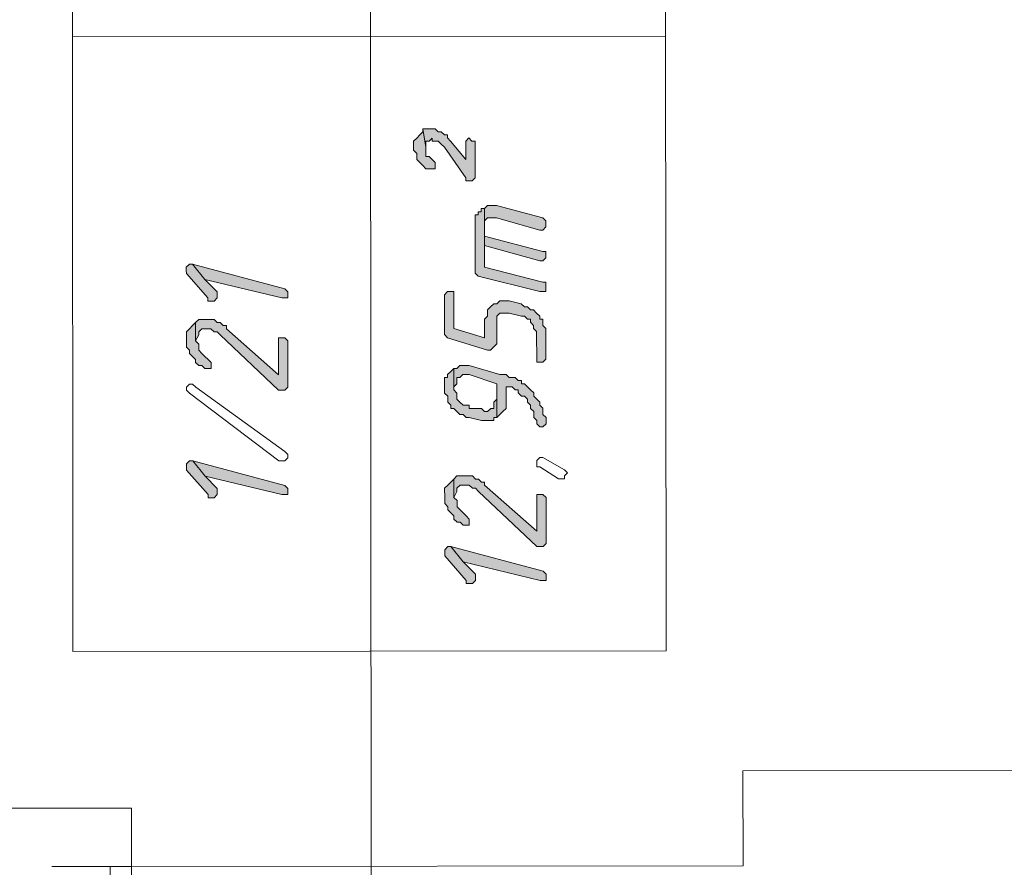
# Model space of a CAD drawing. Header units: inches. Extents: x -5850 to 5646, y 8947 to 13007.
# Tile 451 of 548: x -1595 to -1459, y 12582 to 12698. Entities that reach past the tile are written whole.
import ezdxf

# ---------------------------------------------------------------- set-up
doc = ezdxf.new("R2010")
doc.units = ezdxf.units.IN
doc.header["$MEASUREMENT"] = 0
for name, color, linetype in [('at_Entity', 7, 'Continuous'), ('at_Rect', 7, 'Continuous'), ('at_Solid', 7, 'Continuous')]:
    doc.layers.add(name, color=color, linetype=linetype)

msp = doc.modelspace()

# ---------------------------------------------------------------- hatches: boundary and pattern name
at = {"layer": 'at_Solid', "lineweight": 20}
for points in [[(-1540.68, 12681.28), (-1540.68, 12680.43), (-1540.26, 12680.01), (-1540.26, 12679.17), (-1539.83, 12678.74), (-1539.41, 12678.32), (-1538.99, 12677.9), (-1537.72, 12677.9), (-1537.72, 12678.75), (-1538.15, 12679.17), (-1538.57, 12679.59), (-1538.99, 12679.59), (-1538.99, 12680.86), (-1539.42, 12683.39), (-1539.41, 12682.97), (-1539.84, 12682.55), (-1540.26, 12682.12), (-1540.68, 12681.7)], [(-1539.42, 12683.39), (-1538.99, 12680.86), (-1539, 12681.7), (-1538.57, 12681.7), (-1538.15, 12682.12), (-1538.15, 12681.7), (-1537.31, 12681.7), (-1536.88, 12681.28), (-1536.46, 12680.86), (-1533.5, 12676.64), (-1533.5, 12676.22), (-1532.65, 12676.22), (-1532.23, 12676.64), (-1532.24, 12681.71), (-1532.66, 12681.71), (-1533.08, 12682.13), (-1533.5, 12681.71), (-1533.5, 12679.17), (-1535.61, 12681.7), (-1536.03, 12682.13), (-1536.04, 12682.55), (-1536.46, 12682.55), (-1536.88, 12682.97), (-1537.31, 12682.97), (-1537.73, 12683.39), (-1539, 12683.39)], [(-1532.23, 12670.73), (-1532.22, 12663.54), (-1531.8, 12663.12), (-1523.35, 12661.02), (-1522.5, 12661.02), (-1522.5, 12661.86), (-1522.5, 12662.29), (-1522.92, 12662.29), (-1530.95, 12664.39), (-1530.96, 12672.42), (-1531.38, 12672.42), (-1531.38, 12671.99), (-1531.8, 12671.99), (-1531.8, 12671.57), (-1532.23, 12671.57), (-1532.23, 12671.15)], [(-1530.96, 12672.42), (-1530.95, 12667.35), (-1530.96, 12670.3), (-1530.96, 12670.73), (-1530.53, 12671.15), (-1529.27, 12671.15), (-1523.35, 12669.47), (-1522.93, 12669.47), (-1522.51, 12669.89), (-1522.51, 12670.31), (-1522.51, 12670.74), (-1522.93, 12671.16), (-1529.27, 12672.84), (-1530.53, 12672.84)], [(-1530.95, 12667.35), (-1523.35, 12665.24), (-1522.93, 12665.24), (-1522.5, 12665.67), (-1522.5, 12666.09), (-1522.5, 12666.51), (-1522.93, 12666.51), (-1530.95, 12668.61), (-1530.96, 12670.3)], [(-1571.93, 12663.93), (-1571.92, 12663.51), (-1568.96, 12660.13), (-1568.96, 12659.71), (-1568.12, 12659.71), (-1567.69, 12660.13), (-1567.7, 12660.56), (-1567.7, 12660.98), (-1569.39, 12662.66), (-1571.08, 12664.78), (-1571.5, 12664.77), (-1571.93, 12664.36)], [(-1571.08, 12664.78), (-1569.39, 12662.66), (-1558.82, 12660.14), (-1557.98, 12660.14), (-1557.98, 12660.99), (-1558.41, 12661.41)], [(-1536.44, 12660.16), (-1536.43, 12655.09), (-1536.01, 12654.67), (-1530.52, 12652.98), (-1530.1, 12652.98), (-1529.67, 12653.41), (-1529.26, 12653.83), (-1529.26, 12657.63), (-1528.84, 12658.05), (-1527.56, 12658.06), (-1525.87, 12657.63), (-1525.45, 12657.63), (-1525.03, 12657.22), (-1524.61, 12657.22), (-1524.61, 12656.79), (-1524.19, 12656.37), (-1524.19, 12655.95), (-1523.77, 12655.53), (-1523.76, 12651.3), (-1522.91, 12651.3), (-1522.49, 12651.73), (-1522.49, 12654.68), (-1522.49, 12655.95), (-1522.92, 12656.37), (-1522.92, 12657.22), (-1523.34, 12657.22), (-1523.34, 12657.64), (-1523.77, 12658.06), (-1524.19, 12658.48), (-1524.61, 12658.48), (-1525.03, 12658.91), (-1525.45, 12658.9), (-1525.88, 12659.33), (-1527.57, 12659.74), (-1528.84, 12659.74), (-1529.26, 12659.33), (-1529.68, 12659.32), (-1530.1, 12658.9), (-1530.52, 12658.48), (-1530.52, 12657.63), (-1530.94, 12657.21), (-1530.94, 12654.67), (-1535.17, 12655.94), (-1535.17, 12661.01), (-1536.02, 12661.01), (-1536.44, 12660.58)], [(-1570.65, 12656.75), (-1570.65, 12654.22), (-1570.23, 12655.06), (-1570.23, 12655.49), (-1569.8, 12655.91), (-1568.54, 12655.91), (-1568.11, 12655.49), (-1567.69, 12655.49), (-1567.27, 12655.06), (-1559.24, 12647.47), (-1558.39, 12647.47), (-1557.97, 12647.89), (-1557.98, 12654.23), (-1558.4, 12654.65), (-1559.24, 12654.65), (-1559.24, 12649.58), (-1566.43, 12655.91), (-1566.43, 12656.33), (-1566.85, 12656.33), (-1567.27, 12656.75), (-1567.69, 12656.75), (-1568.12, 12657.18), (-1570.23, 12657.18)], [(-1571.92, 12654.64), (-1571.92, 12653.37), (-1571.49, 12652.95), (-1571.49, 12652.52), (-1571.07, 12652.11), (-1570.65, 12651.68), (-1570.65, 12651.26), (-1570.22, 12650.84), (-1569.8, 12650.84), (-1569.38, 12650.42), (-1568.53, 12650.42), (-1568.53, 12651.26), (-1568.95, 12651.68), (-1569.38, 12652.11), (-1569.8, 12652.52), (-1570.23, 12652.95), (-1570.23, 12653.8), (-1570.65, 12654.22), (-1570.65, 12656.75), (-1571.07, 12656.33), (-1571.49, 12655.91), (-1571.92, 12655.48), (-1571.92, 12655.06)], [(-1536.43, 12648.33), (-1536.43, 12647.07), (-1536, 12646.64), (-1536, 12645.8), (-1535.58, 12645.38), (-1535.58, 12644.95), (-1535.16, 12644.96), (-1534.74, 12644.53), (-1534.31, 12644.11), (-1533.89, 12644.11), (-1533.47, 12643.69), (-1533.04, 12643.69), (-1531.35, 12643.27), (-1529.67, 12643.27), (-1529.67, 12643.69), (-1529.25, 12643.69), (-1529.25, 12646.23), (-1529.67, 12645.81), (-1529.67, 12644.96), (-1530.09, 12644.96), (-1530.51, 12644.54), (-1530.93, 12644.54), (-1531.36, 12644.96), (-1533.05, 12644.96), (-1533.05, 12645.38), (-1533.89, 12645.38), (-1534.31, 12645.8), (-1534.74, 12646.22), (-1534.74, 12647.07), (-1535.16, 12647.49), (-1535.16, 12650.45), (-1535.58, 12650.02), (-1536.01, 12649.6), (-1536.01, 12649.18), (-1536.43, 12649.18), (-1536.43, 12648.76)], [(-1535.16, 12650.45), (-1535.16, 12647.91), (-1534.74, 12648.33), (-1534.74, 12649.18), (-1534.32, 12649.18), (-1533.9, 12649.6), (-1533.05, 12649.6), (-1529.25, 12648.34), (-1529.25, 12643.69), (-1528.82, 12644.12), (-1528.4, 12644.54), (-1527.98, 12644.96), (-1527.98, 12647.92), (-1527.14, 12647.92), (-1526.71, 12647.49), (-1526.29, 12647.49), (-1526.29, 12647.08), (-1525.87, 12646.65), (-1525.44, 12646.65), (-1525.02, 12646.23), (-1525.02, 12645.81), (-1524.6, 12645.39), (-1524.6, 12644.96), (-1524.18, 12644.54), (-1524.18, 12643.7), (-1523.75, 12643.28), (-1523.75, 12642.85), (-1523.33, 12642.43), (-1522.91, 12642.43), (-1522.48, 12642.85), (-1522.48, 12643.28), (-1522.48, 12643.7), (-1522.91, 12644.12), (-1522.91, 12644.97), (-1523.33, 12645.39), (-1523.33, 12645.81), (-1523.76, 12646.23), (-1524.18, 12646.65), (-1524.18, 12647.08), (-1524.6, 12647.5), (-1525.02, 12647.92), (-1525.44, 12648.34), (-1525.87, 12648.34), (-1525.87, 12648.77), (-1526.29, 12648.77), (-1526.72, 12649.19), (-1527.56, 12649.19), (-1527.98, 12649.61), (-1528.83, 12649.61), (-1533.05, 12650.87), (-1534.32, 12650.87), (-1534.74, 12650.45)], [(-1571.9, 12636.9), (-1571.9, 12636.47), (-1568.94, 12633.1), (-1568.94, 12632.67), (-1568.09, 12632.67), (-1567.67, 12633.1), (-1567.67, 12633.52), (-1567.67, 12633.95), (-1569.36, 12635.63), (-1571.05, 12637.74), (-1571.48, 12637.74), (-1571.9, 12637.32)], [(-1571.05, 12637.74), (-1569.36, 12635.63), (-1558.8, 12633.11), (-1557.96, 12633.11), (-1557.96, 12633.95), (-1558.38, 12634.37)], [(-1536.41, 12633.13), (-1536.41, 12631.86), (-1535.99, 12631.44), (-1535.99, 12631.02), (-1535.56, 12630.6), (-1535.15, 12630.17), (-1535.15, 12629.75), (-1534.72, 12629.32), (-1534.3, 12629.33), (-1533.88, 12628.91), (-1533.03, 12628.91), (-1533.03, 12629.75), (-1533.46, 12630.17), (-1533.88, 12630.6), (-1534.3, 12631.02), (-1534.72, 12631.44), (-1534.72, 12632.29), (-1535.15, 12632.7), (-1535.15, 12635.24), (-1535.57, 12634.82), (-1535.99, 12634.39), (-1536.42, 12633.97), (-1536.42, 12633.55)], [(-1535.15, 12635.24), (-1535.15, 12632.7), (-1534.73, 12633.55), (-1534.73, 12633.98), (-1534.3, 12634.39), (-1533.04, 12634.4), (-1532.61, 12633.98), (-1532.19, 12633.98), (-1531.77, 12633.55), (-1523.74, 12625.96), (-1522.89, 12625.96), (-1522.47, 12626.38), (-1522.47, 12632.72), (-1522.9, 12633.14), (-1523.75, 12633.14), (-1523.74, 12628.07), (-1530.92, 12634.4), (-1530.92, 12634.82), (-1531.35, 12634.82), (-1531.77, 12635.24), (-1532.2, 12635.24), (-1532.61, 12635.67), (-1534.73, 12635.67)], [(-1536.41, 12625.1), (-1536.41, 12624.68), (-1533.45, 12621.3), (-1533.45, 12620.88), (-1532.6, 12620.88), (-1532.18, 12621.3), (-1532.18, 12621.73), (-1532.18, 12622.15), (-1533.87, 12623.84), (-1535.56, 12625.95), (-1535.98, 12625.95), (-1536.41, 12625.53)], [(-1535.56, 12625.95), (-1533.87, 12623.84), (-1523.31, 12621.31), (-1522.46, 12621.31), (-1522.46, 12622.16), (-1522.89, 12622.58)]]:
    msp.add_hatch(color=7, dxfattribs=at).paths.add_polyline_path(points)

# ---------------------------------------------------------------- linework, layer by layer
at = {"layer": 'at_Entity', "color": 7, "lineweight": 20}
for p, q in [((-1546.43, 12494.15), (-1546.75, 12857.84)), ((-1587.58, 12696.02), (-1506.06, 12696.09)), ((-1539.41, 12682.97), (-1539.84, 12682.55)), ((-1539.42, 12683.39), (-1538.99, 12680.86)), ((-1539, 12683.39), (-1539.42, 12683.39)), ((-1538.99, 12680.86), (-1539.42, 12683.39)), ((-1539.42, 12683.39), (-1539.41, 12682.97)), ((-1537.73, 12683.39), (-1539, 12683.39)), ((-1537.31, 12682.97), (-1537.73, 12683.39)), ((-1536.88, 12682.97), (-1537.31, 12682.97)), ((-1536.46, 12682.55), (-1536.88, 12682.97)), ((-1540.26, 12682.12), (-1540.68, 12681.7)), ((-1540.68, 12681.7), (-1540.68, 12681.28)), ((-1540.68, 12681.28), (-1540.68, 12680.43)), ((-1539.84, 12682.55), (-1540.26, 12682.12)), ((-1540.26, 12682.12), (-1540.26, 12682.12)), ((-1539.84, 12682.55), (-1539.84, 12682.55)), ((-1538.99, 12680.86), (-1539, 12681.7)), ((-1539, 12681.7), (-1538.57, 12681.7)), ((-1538.57, 12681.7), (-1538.15, 12682.12)), ((-1538.15, 12682.12), (-1538.15, 12681.7)), ((-1538.15, 12681.7), (-1537.31, 12681.7)), ((-1537.31, 12681.7), (-1536.88, 12681.28)), ((-1536.88, 12681.28), (-1536.88, 12681.28)), ((-1536.88, 12681.28), (-1536.46, 12680.86)), ((-1536.04, 12682.55), (-1536.46, 12682.55)), ((-1536.03, 12682.13), (-1536.04, 12682.55)), ((-1535.61, 12681.7), (-1536.03, 12682.13)), ((-1533.5, 12679.17), (-1535.61, 12681.7)), ((-1535.61, 12681.7), (-1535.61, 12681.7)), ((-1533.08, 12682.13), (-1533.5, 12681.71)), ((-1533.5, 12681.71), (-1533.5, 12679.17)), ((-1532.66, 12681.71), (-1533.08, 12682.13)), ((-1532.24, 12681.71), (-1532.66, 12681.71)), ((-1532.23, 12676.64), (-1532.24, 12681.71)), ((-1540.68, 12680.43), (-1540.26, 12680.01)), ((-1540.26, 12680.01), (-1540.26, 12679.17)), ((-1538.99, 12679.59), (-1538.99, 12680.86)), ((-1536.46, 12680.86), (-1533.5, 12676.64)), ((-1540.26, 12679.17), (-1539.83, 12678.74)), ((-1539.83, 12678.74), (-1539.41, 12678.32)), ((-1538.57, 12679.59), (-1538.99, 12679.59)), ((-1538.15, 12679.17), (-1538.57, 12679.59)), ((-1537.72, 12678.75), (-1538.15, 12679.17)), ((-1538.15, 12679.17), (-1538.15, 12679.17)), ((-1537.72, 12677.9), (-1537.72, 12678.75)), ((-1539.41, 12678.32), (-1539.41, 12678.32)), ((-1539.41, 12678.32), (-1538.99, 12677.9)), ((-1538.99, 12677.9), (-1537.72, 12677.9)), ((-1533.5, 12676.64), (-1533.5, 12676.22)), ((-1533.5, 12676.22), (-1532.65, 12676.22)), ((-1532.65, 12676.22), (-1532.23, 12676.64)), ((-1531.38, 12671.99), (-1531.8, 12671.99)), ((-1531.8, 12671.99), (-1531.8, 12671.57)), ((-1530.96, 12672.42), (-1531.38, 12672.42)), ((-1531.38, 12672.42), (-1531.38, 12671.99)), ((-1530.53, 12672.84), (-1530.96, 12672.42)), ((-1530.96, 12672.42), (-1530.95, 12667.35)), ((-1530.95, 12664.39), (-1530.96, 12672.42)), ((-1529.27, 12672.84), (-1530.53, 12672.84)), ((-1522.93, 12671.16), (-1529.27, 12672.84)), ((-1531.8, 12671.57), (-1532.23, 12671.57)), ((-1532.23, 12671.57), (-1532.23, 12671.15)), ((-1532.23, 12671.15), (-1532.23, 12670.73)), ((-1532.23, 12670.73), (-1532.22, 12663.54)), ((-1530.96, 12670.73), (-1530.53, 12671.15)), ((-1530.96, 12670.3), (-1530.96, 12670.73)), ((-1530.53, 12671.15), (-1529.27, 12671.15)), ((-1529.27, 12671.15), (-1523.35, 12669.47)), ((-1522.51, 12670.74), (-1522.93, 12671.16)), ((-1522.51, 12670.31), (-1522.51, 12670.74)), ((-1530.95, 12668.61), (-1530.96, 12670.3)), ((-1530.96, 12670.3), (-1530.95, 12667.35)), ((-1530.95, 12667.35), (-1530.96, 12670.3)), ((-1523.35, 12669.47), (-1522.93, 12669.47)), ((-1522.93, 12669.47), (-1522.51, 12669.89)), ((-1522.51, 12669.89), (-1522.51, 12670.31)), ((-1522.93, 12666.51), (-1530.95, 12668.61)), ((-1530.95, 12667.35), (-1523.35, 12665.24)), ((-1522.5, 12666.51), (-1522.93, 12666.51)), ((-1522.5, 12666.09), (-1522.5, 12666.51)), ((-1523.35, 12665.24), (-1522.93, 12665.24)), ((-1522.93, 12665.24), (-1522.5, 12665.67)), ((-1522.5, 12665.67), (-1522.5, 12666.09)), ((-1571.5, 12664.77), (-1571.93, 12664.36)), ((-1571.93, 12664.36), (-1571.93, 12663.93)), ((-1571.93, 12663.93), (-1571.92, 12663.51)), ((-1571.08, 12664.78), (-1571.5, 12664.77)), ((-1571.08, 12664.78), (-1569.39, 12662.66)), ((-1558.41, 12661.41), (-1571.08, 12664.78)), ((-1569.39, 12662.66), (-1571.08, 12664.78)), ((-1522.92, 12662.29), (-1530.95, 12664.39)), ((-1571.92, 12663.51), (-1568.96, 12660.13)), ((-1569.39, 12662.66), (-1558.82, 12660.14)), ((-1567.7, 12660.98), (-1569.39, 12662.66)), ((-1532.22, 12663.54), (-1532.22, 12663.54)), ((-1532.22, 12663.54), (-1531.8, 12663.12)), ((-1531.8, 12663.12), (-1523.35, 12661.02)), ((-1567.7, 12660.56), (-1567.7, 12660.98)), ((-1557.98, 12660.99), (-1558.41, 12661.41)), ((-1557.98, 12660.14), (-1557.98, 12660.99)), ((-1557.98, 12660.99), (-1557.98, 12660.99)), ((-1536.02, 12661.01), (-1536.44, 12660.58)), ((-1535.17, 12661.01), (-1536.02, 12661.01)), ((-1535.17, 12655.94), (-1535.17, 12661.01)), ((-1523.35, 12661.02), (-1522.5, 12661.02)), ((-1522.5, 12662.29), (-1522.92, 12662.29)), ((-1522.5, 12661.86), (-1522.5, 12662.29)), ((-1522.5, 12661.02), (-1522.5, 12661.86)), ((-1568.96, 12660.13), (-1568.96, 12659.71)), ((-1568.96, 12659.71), (-1568.12, 12659.71)), ((-1568.12, 12659.71), (-1567.69, 12660.13)), ((-1567.69, 12660.13), (-1567.7, 12660.56)), ((-1558.82, 12660.14), (-1557.98, 12660.14)), ((-1536.44, 12660.58), (-1536.44, 12660.16)), ((-1536.44, 12660.16), (-1536.43, 12655.09)), ((-1528.84, 12659.74), (-1529.26, 12659.33)), ((-1527.57, 12659.74), (-1528.84, 12659.74)), ((-1525.88, 12659.33), (-1527.57, 12659.74)), ((-1530.1, 12658.9), (-1530.52, 12658.48)), ((-1530.52, 12658.48), (-1530.52, 12657.63)), ((-1529.68, 12659.32), (-1530.1, 12658.9)), ((-1530.1, 12658.9), (-1530.1, 12658.9)), ((-1529.26, 12659.33), (-1529.68, 12659.32)), ((-1525.45, 12658.9), (-1525.88, 12659.33)), ((-1525.03, 12658.91), (-1525.45, 12658.9)), ((-1524.61, 12658.48), (-1525.03, 12658.91)), ((-1524.19, 12658.48), (-1524.61, 12658.48)), ((-1523.77, 12658.06), (-1524.19, 12658.48)), ((-1570.23, 12657.18), (-1570.65, 12656.75)), ((-1568.12, 12657.18), (-1570.23, 12657.18)), ((-1567.69, 12656.75), (-1568.12, 12657.18)), ((-1530.52, 12657.63), (-1530.94, 12657.21)), ((-1530.94, 12657.21), (-1530.94, 12654.67)), ((-1529.26, 12657.63), (-1528.84, 12658.05)), ((-1529.26, 12653.83), (-1529.26, 12657.63)), ((-1529.26, 12657.63), (-1529.26, 12657.63)), ((-1528.84, 12658.05), (-1527.56, 12658.06)), ((-1527.56, 12658.06), (-1525.87, 12657.63)), ((-1525.87, 12657.63), (-1525.45, 12657.63)), ((-1525.45, 12657.63), (-1525.03, 12657.22)), ((-1525.03, 12657.22), (-1524.61, 12657.22)), ((-1524.61, 12657.22), (-1524.61, 12656.79)), ((-1523.34, 12657.64), (-1523.77, 12658.06)), ((-1523.77, 12658.06), (-1523.77, 12658.06)), ((-1523.34, 12657.22), (-1523.34, 12657.64)), ((-1522.92, 12657.22), (-1523.34, 12657.22)), ((-1522.92, 12656.37), (-1522.92, 12657.22)), ((-1571.49, 12655.91), (-1571.92, 12655.48)), ((-1571.07, 12656.33), (-1571.49, 12655.91)), ((-1571.49, 12655.91), (-1571.49, 12655.91)), ((-1570.65, 12656.75), (-1571.07, 12656.33)), ((-1570.65, 12656.75), (-1570.65, 12654.22)), ((-1570.65, 12654.22), (-1570.65, 12656.75)), ((-1570.65, 12656.75), (-1570.65, 12656.75)), ((-1570.23, 12655.49), (-1569.8, 12655.91)), ((-1569.8, 12655.91), (-1568.54, 12655.91)), ((-1568.54, 12655.91), (-1568.11, 12655.49)), ((-1567.27, 12656.75), (-1567.69, 12656.75)), ((-1566.85, 12656.33), (-1567.27, 12656.75)), ((-1566.43, 12656.33), (-1566.85, 12656.33)), ((-1566.43, 12655.91), (-1566.43, 12656.33)), ((-1559.24, 12649.58), (-1566.43, 12655.91)), ((-1530.94, 12654.67), (-1535.17, 12655.94)), ((-1524.61, 12656.79), (-1524.19, 12656.37)), ((-1524.19, 12656.37), (-1524.19, 12655.95)), ((-1524.19, 12655.95), (-1523.77, 12655.53)), ((-1522.49, 12655.95), (-1522.92, 12656.37)), ((-1522.49, 12654.68), (-1522.49, 12655.95)), ((-1571.92, 12655.48), (-1571.92, 12655.06)), ((-1571.92, 12655.06), (-1571.92, 12654.64)), ((-1571.92, 12654.64), (-1571.92, 12653.37)), ((-1570.65, 12654.22), (-1570.23, 12655.06)), ((-1570.65, 12654.22), (-1570.65, 12654.22)), ((-1570.23, 12653.8), (-1570.65, 12654.22)), ((-1570.23, 12655.06), (-1570.23, 12655.49)), ((-1568.11, 12655.49), (-1567.69, 12655.49)), ((-1567.69, 12655.49), (-1567.27, 12655.06)), ((-1567.27, 12655.06), (-1559.24, 12647.47)), ((-1558.4, 12654.65), (-1559.24, 12654.65)), ((-1559.24, 12654.65), (-1559.24, 12649.58)), ((-1557.98, 12654.23), (-1558.4, 12654.65)), ((-1557.97, 12647.89), (-1557.98, 12654.23)), ((-1536.43, 12655.09), (-1536.43, 12655.09)), ((-1536.43, 12655.09), (-1536.01, 12654.67)), ((-1536.01, 12654.67), (-1536.01, 12654.67)), ((-1536.01, 12654.67), (-1530.52, 12652.98)), ((-1523.77, 12655.53), (-1523.76, 12651.3)), ((-1522.49, 12651.73), (-1522.49, 12654.68)), ((-1571.92, 12653.37), (-1571.49, 12652.95)), ((-1571.49, 12652.95), (-1571.49, 12652.52)), ((-1570.23, 12652.95), (-1570.23, 12653.8)), ((-1569.8, 12652.52), (-1570.23, 12652.95)), ((-1530.52, 12652.98), (-1530.1, 12652.98)), ((-1530.1, 12652.98), (-1529.67, 12653.41)), ((-1529.67, 12653.41), (-1529.26, 12653.83)), ((-1529.67, 12653.41), (-1529.67, 12653.41)), ((-1571.49, 12652.52), (-1571.07, 12652.11)), ((-1571.07, 12652.11), (-1571.07, 12652.11)), ((-1571.07, 12652.11), (-1570.65, 12651.68)), ((-1570.65, 12651.68), (-1570.65, 12651.26)), ((-1569.38, 12652.11), (-1569.8, 12652.52)), ((-1568.95, 12651.68), (-1569.38, 12652.11)), ((-1569.38, 12652.11), (-1569.38, 12652.11)), ((-1568.53, 12651.26), (-1568.95, 12651.68)), ((-1522.91, 12651.3), (-1522.49, 12651.73)), ((-1570.65, 12651.26), (-1570.22, 12650.84)), ((-1570.22, 12650.84), (-1569.8, 12650.84)), ((-1569.8, 12650.84), (-1569.38, 12650.42)), ((-1569.38, 12650.42), (-1568.53, 12650.42)), ((-1568.53, 12650.42), (-1568.53, 12651.26)), ((-1568.53, 12651.26), (-1568.53, 12651.26)), ((-1535.16, 12650.45), (-1535.58, 12650.02)), ((-1535.16, 12650.45), (-1535.16, 12647.91)), ((-1534.74, 12650.45), (-1535.16, 12650.45)), ((-1535.16, 12647.49), (-1535.16, 12650.45)), ((-1534.32, 12650.87), (-1534.74, 12650.45)), ((-1533.05, 12650.87), (-1534.32, 12650.87)), ((-1528.83, 12649.61), (-1533.05, 12650.87)), ((-1523.76, 12651.3), (-1522.91, 12651.3)), ((-1536.01, 12649.18), (-1536.43, 12649.18)), ((-1536.43, 12649.18), (-1536.43, 12648.76)), ((-1535.58, 12650.02), (-1536.01, 12649.6)), ((-1536.01, 12649.6), (-1536.01, 12649.18)), ((-1535.58, 12650.02), (-1535.58, 12650.02)), ((-1534.74, 12648.33), (-1534.74, 12649.18)), ((-1534.74, 12649.18), (-1534.32, 12649.18)), ((-1534.32, 12649.18), (-1533.9, 12649.6)), ((-1533.9, 12649.6), (-1533.05, 12649.6)), ((-1533.05, 12649.6), (-1529.25, 12648.34)), ((-1527.98, 12649.61), (-1528.83, 12649.61)), ((-1527.56, 12649.19), (-1527.98, 12649.61)), ((-1526.72, 12649.19), (-1527.56, 12649.19)), ((-1526.29, 12648.77), (-1526.72, 12649.19)), ((-1571.91, 12647.88), (-1571.49, 12648.3)), ((-1571.91, 12647.45), (-1571.91, 12647.88)), ((-1571.49, 12647.04), (-1571.91, 12647.45)), ((-1571.49, 12648.3), (-1571.06, 12648.3)), ((-1571.06, 12648.3), (-1570.64, 12647.88)), ((-1570.64, 12647.88), (-1570.64, 12647.88)), ((-1570.64, 12647.88), (-1558.39, 12639.02)), ((-1559.24, 12647.47), (-1558.39, 12647.47)), ((-1558.39, 12647.47), (-1557.97, 12647.89)), ((-1536.43, 12648.76), (-1536.43, 12648.33)), ((-1536.43, 12648.33), (-1536.43, 12647.07)), ((-1535.16, 12647.91), (-1534.74, 12648.33)), ((-1535.16, 12647.91), (-1535.16, 12647.91)), ((-1534.74, 12647.07), (-1535.16, 12647.49)), ((-1529.25, 12648.34), (-1529.25, 12643.69)), ((-1527.98, 12644.96), (-1527.98, 12647.92)), ((-1527.98, 12647.92), (-1527.14, 12647.92)), ((-1527.14, 12647.92), (-1526.71, 12647.49)), ((-1526.71, 12647.49), (-1526.29, 12647.49)), ((-1525.87, 12648.77), (-1526.29, 12648.77)), ((-1526.29, 12647.49), (-1526.29, 12647.08)), ((-1525.87, 12648.34), (-1525.87, 12648.77)), ((-1525.44, 12648.34), (-1525.87, 12648.34)), ((-1525.02, 12647.92), (-1525.44, 12648.34)), ((-1524.6, 12647.5), (-1525.02, 12647.92)), ((-1524.18, 12647.08), (-1524.6, 12647.5)), ((-1524.6, 12647.5), (-1524.6, 12647.5)), ((-1559.23, 12637.75), (-1571.49, 12647.04)), ((-1536.43, 12647.07), (-1536, 12646.64)), ((-1536, 12646.64), (-1536, 12645.8)), ((-1534.74, 12646.22), (-1534.74, 12647.07)), ((-1534.31, 12645.8), (-1534.74, 12646.22)), ((-1529.25, 12646.23), (-1529.67, 12645.81)), ((-1529.25, 12643.69), (-1529.25, 12646.23)), ((-1529.25, 12646.23), (-1529.25, 12646.23)), ((-1526.29, 12647.08), (-1525.87, 12646.65)), ((-1525.87, 12646.65), (-1525.44, 12646.65)), ((-1525.44, 12646.65), (-1525.02, 12646.23)), ((-1525.02, 12646.23), (-1525.02, 12645.81)), ((-1524.18, 12646.65), (-1524.18, 12647.08)), ((-1523.76, 12646.23), (-1524.18, 12646.65)), ((-1523.33, 12645.81), (-1523.76, 12646.23)), ((-1523.76, 12646.23), (-1523.76, 12646.23)), ((-1536, 12645.8), (-1535.58, 12645.38)), ((-1535.58, 12645.38), (-1535.58, 12644.95)), ((-1535.58, 12644.95), (-1535.16, 12644.96)), ((-1535.16, 12644.96), (-1534.74, 12644.53)), ((-1533.89, 12645.38), (-1534.31, 12645.8)), ((-1534.31, 12645.8), (-1534.31, 12645.8)), ((-1533.05, 12645.38), (-1533.89, 12645.38)), ((-1533.05, 12644.96), (-1533.05, 12645.38)), ((-1531.36, 12644.96), (-1533.05, 12644.96)), ((-1530.93, 12644.54), (-1531.36, 12644.96)), ((-1530.09, 12644.96), (-1530.51, 12644.54)), ((-1529.67, 12644.96), (-1530.09, 12644.96)), ((-1529.67, 12645.81), (-1529.67, 12644.96)), ((-1528.4, 12644.54), (-1527.98, 12644.96)), ((-1525.02, 12645.81), (-1524.6, 12645.39)), ((-1524.6, 12645.39), (-1524.6, 12644.96)), ((-1524.6, 12644.96), (-1524.18, 12644.54)), ((-1523.33, 12645.39), (-1523.33, 12645.81)), ((-1522.91, 12644.97), (-1523.33, 12645.39)), ((-1522.91, 12644.12), (-1522.91, 12644.97)), ((-1534.74, 12644.53), (-1534.74, 12644.53)), ((-1534.74, 12644.53), (-1534.31, 12644.11)), ((-1534.31, 12644.11), (-1533.89, 12644.11)), ((-1533.89, 12644.11), (-1533.47, 12643.69)), ((-1533.47, 12643.69), (-1533.04, 12643.69)), ((-1533.04, 12643.69), (-1531.35, 12643.27)), ((-1530.51, 12644.54), (-1530.93, 12644.54)), ((-1529.67, 12643.27), (-1529.67, 12643.69)), ((-1529.67, 12643.69), (-1529.25, 12643.69)), ((-1529.25, 12643.69), (-1528.82, 12644.12)), ((-1528.82, 12644.12), (-1528.4, 12644.54)), ((-1528.82, 12644.12), (-1528.82, 12644.12)), ((-1528.4, 12644.54), (-1528.4, 12644.54)), ((-1524.18, 12644.54), (-1524.18, 12643.7)), ((-1524.18, 12643.7), (-1523.75, 12643.28)), ((-1522.48, 12643.7), (-1522.91, 12644.12)), ((-1522.48, 12643.28), (-1522.48, 12643.7)), ((-1531.35, 12643.27), (-1529.67, 12643.27)), ((-1523.75, 12643.28), (-1523.75, 12642.85)), ((-1523.75, 12642.85), (-1523.75, 12642.85)), ((-1523.75, 12642.85), (-1523.33, 12642.43)), ((-1523.33, 12642.43), (-1522.91, 12642.43)), ((-1522.91, 12642.43), (-1522.48, 12642.85)), ((-1522.48, 12642.85), (-1522.48, 12643.28)), ((-1558.39, 12639.02), (-1557.96, 12638.6)), ((-1557.96, 12638.18), (-1558.38, 12637.75)), ((-1557.96, 12638.6), (-1557.96, 12638.18)), ((-1523.75, 12637.78), (-1523.33, 12638.21)), ((-1523.33, 12638.21), (-1522.9, 12638.21)), ((-1522.9, 12638.21), (-1519.95, 12636.52)), ((-1571.48, 12637.74), (-1571.9, 12637.32)), ((-1571.9, 12637.32), (-1571.9, 12636.9)), ((-1571.9, 12636.9), (-1571.9, 12636.47)), ((-1571.05, 12637.74), (-1571.48, 12637.74)), ((-1571.05, 12637.74), (-1569.36, 12635.63)), ((-1558.38, 12634.37), (-1571.05, 12637.74)), ((-1569.36, 12635.63), (-1571.05, 12637.74)), ((-1558.8, 12637.75), (-1559.23, 12637.75)), ((-1558.38, 12637.75), (-1558.8, 12637.75)), ((-1558.8, 12637.75), (-1558.8, 12637.75)), ((-1523.75, 12636.94), (-1523.75, 12637.78)), ((-1523.75, 12637.78), (-1523.75, 12637.78)), ((-1523.32, 12636.94), (-1523.75, 12636.94)), ((-1520.79, 12635.25), (-1523.32, 12636.94)), ((-1523.32, 12636.94), (-1523.32, 12636.94)), ((-1571.9, 12636.47), (-1568.94, 12633.1)), ((-1569.36, 12635.63), (-1558.8, 12633.11)), ((-1567.67, 12633.95), (-1569.36, 12635.63)), ((-1535.15, 12635.24), (-1535.57, 12634.82)), ((-1534.73, 12635.67), (-1535.15, 12635.24)), ((-1535.15, 12635.24), (-1535.15, 12632.7)), ((-1535.15, 12632.7), (-1535.15, 12635.24)), ((-1535.15, 12635.24), (-1535.15, 12635.24)), ((-1532.61, 12635.67), (-1534.73, 12635.67)), ((-1532.2, 12635.24), (-1532.61, 12635.67)), ((-1531.77, 12635.24), (-1532.2, 12635.24)), ((-1531.35, 12634.82), (-1531.77, 12635.24)), ((-1519.94, 12635.25), (-1520.79, 12635.25)), ((-1519.95, 12636.52), (-1519.95, 12636.52)), ((-1519.95, 12636.52), (-1519.52, 12636.1)), ((-1519.52, 12636.1), (-1519.94, 12635.68)), ((-1519.94, 12635.68), (-1519.94, 12635.25)), ((-1567.67, 12633.52), (-1567.67, 12633.95)), ((-1557.96, 12633.95), (-1558.38, 12634.37)), ((-1557.96, 12633.11), (-1557.96, 12633.95)), ((-1557.96, 12633.95), (-1557.96, 12633.95)), ((-1535.99, 12634.39), (-1536.42, 12633.97)), ((-1536.42, 12633.97), (-1536.42, 12633.55)), ((-1535.57, 12634.82), (-1535.99, 12634.39)), ((-1535.99, 12634.39), (-1535.99, 12634.39)), ((-1534.73, 12633.98), (-1534.3, 12634.39)), ((-1534.73, 12633.55), (-1534.73, 12633.98)), ((-1534.3, 12634.39), (-1533.04, 12634.4)), ((-1533.04, 12634.4), (-1532.61, 12633.98)), ((-1532.61, 12633.98), (-1532.19, 12633.98)), ((-1532.19, 12633.98), (-1531.77, 12633.55)), ((-1530.92, 12634.82), (-1531.35, 12634.82)), ((-1530.92, 12634.4), (-1530.92, 12634.82)), ((-1523.74, 12628.07), (-1530.92, 12634.4)), ((-1568.94, 12633.1), (-1568.94, 12632.67)), ((-1568.94, 12632.67), (-1568.09, 12632.67)), ((-1568.09, 12632.67), (-1567.67, 12633.1)), ((-1567.67, 12633.1), (-1567.67, 12633.52)), ((-1558.8, 12633.11), (-1557.96, 12633.11)), ((-1536.42, 12633.55), (-1536.41, 12633.13)), ((-1536.41, 12633.13), (-1536.41, 12631.86)), ((-1535.15, 12632.7), (-1534.73, 12633.55)), ((-1535.15, 12632.7), (-1535.15, 12632.7)), ((-1534.72, 12632.29), (-1535.15, 12632.7)), ((-1531.77, 12633.55), (-1523.74, 12625.96)), ((-1522.9, 12633.14), (-1523.75, 12633.14)), ((-1523.75, 12633.14), (-1523.74, 12628.07)), ((-1522.47, 12632.72), (-1522.9, 12633.14)), ((-1522.47, 12626.38), (-1522.47, 12632.72)), ((-1536.41, 12631.86), (-1535.99, 12631.44)), ((-1535.99, 12631.44), (-1535.99, 12631.02)), ((-1534.72, 12631.44), (-1534.72, 12632.29)), ((-1534.3, 12631.02), (-1534.72, 12631.44)), ((-1535.99, 12631.02), (-1535.56, 12630.6)), ((-1535.56, 12630.6), (-1535.56, 12630.6)), ((-1535.56, 12630.6), (-1535.15, 12630.17)), ((-1535.15, 12630.17), (-1535.15, 12629.75)), ((-1533.88, 12630.6), (-1534.3, 12631.02)), ((-1533.46, 12630.17), (-1533.88, 12630.6)), ((-1533.88, 12630.6), (-1533.88, 12630.6)), ((-1533.03, 12629.75), (-1533.46, 12630.17)), ((-1535.15, 12629.75), (-1534.72, 12629.32)), ((-1534.72, 12629.32), (-1534.3, 12629.33)), ((-1534.3, 12629.33), (-1533.88, 12628.91)), ((-1533.88, 12628.91), (-1533.03, 12628.91)), ((-1533.03, 12628.91), (-1533.03, 12629.75)), ((-1533.03, 12629.75), (-1533.03, 12629.75)), ((-1535.98, 12625.95), (-1536.41, 12625.53)), ((-1535.56, 12625.95), (-1535.98, 12625.95)), ((-1535.56, 12625.95), (-1533.87, 12623.84)), ((-1522.89, 12622.58), (-1535.56, 12625.95)), ((-1533.87, 12623.84), (-1535.56, 12625.95)), ((-1523.74, 12625.96), (-1522.89, 12625.96)), ((-1522.89, 12625.96), (-1522.47, 12626.38)), ((-1536.41, 12625.53), (-1536.41, 12625.1)), ((-1536.41, 12625.1), (-1536.41, 12624.68)), ((-1536.41, 12624.68), (-1533.45, 12621.3)), ((-1533.87, 12623.84), (-1523.31, 12621.31)), ((-1532.18, 12622.15), (-1533.87, 12623.84)), ((-1532.18, 12621.73), (-1532.18, 12622.15)), ((-1532.18, 12621.3), (-1532.18, 12621.73)), ((-1522.46, 12622.16), (-1522.89, 12622.58)), ((-1522.46, 12621.31), (-1522.46, 12622.16)), ((-1522.46, 12622.16), (-1522.46, 12622.16)), ((-1533.45, 12621.3), (-1533.45, 12620.88)), ((-1533.45, 12620.88), (-1532.6, 12620.88)), ((-1532.6, 12620.88), (-1532.18, 12621.3)), ((-1523.31, 12621.31), (-1522.46, 12621.31)), ((-1495.41, 12595.15), (-1331.94, 12595.29)), ((-1495.4, 12582.06), (-1495.41, 12595.15)), ((-1579.46, 12590), (-1715.05, 12589.88)), ((-1579.45, 12581.98), (-1579.46, 12590)), ((-1590.44, 12581.97), (-1579.45, 12581.98)), ((-1582.4, 12567.19), (-1582.41, 12581.98)), ((-1495.4, 12582.06), (-1579.45, 12581.98)), ((-1579.41, 12531.29), (-1579.45, 12581.98))]:
    msp.add_line(p, q, dxfattribs=at)
at = {"layer": 'at_Rect', "color": 7, "lineweight": 20}
for p, q in [((-1587.73, 12857.8), (-1587.51, 12611.54)), ((-1505.98, 12611.61), (-1506.2, 12857.87)), ((-1505.98, 12611.61), (-1587.51, 12611.54))]:
    msp.add_line(p, q, dxfattribs=at)

doc.saveas('drawing.dxf')
